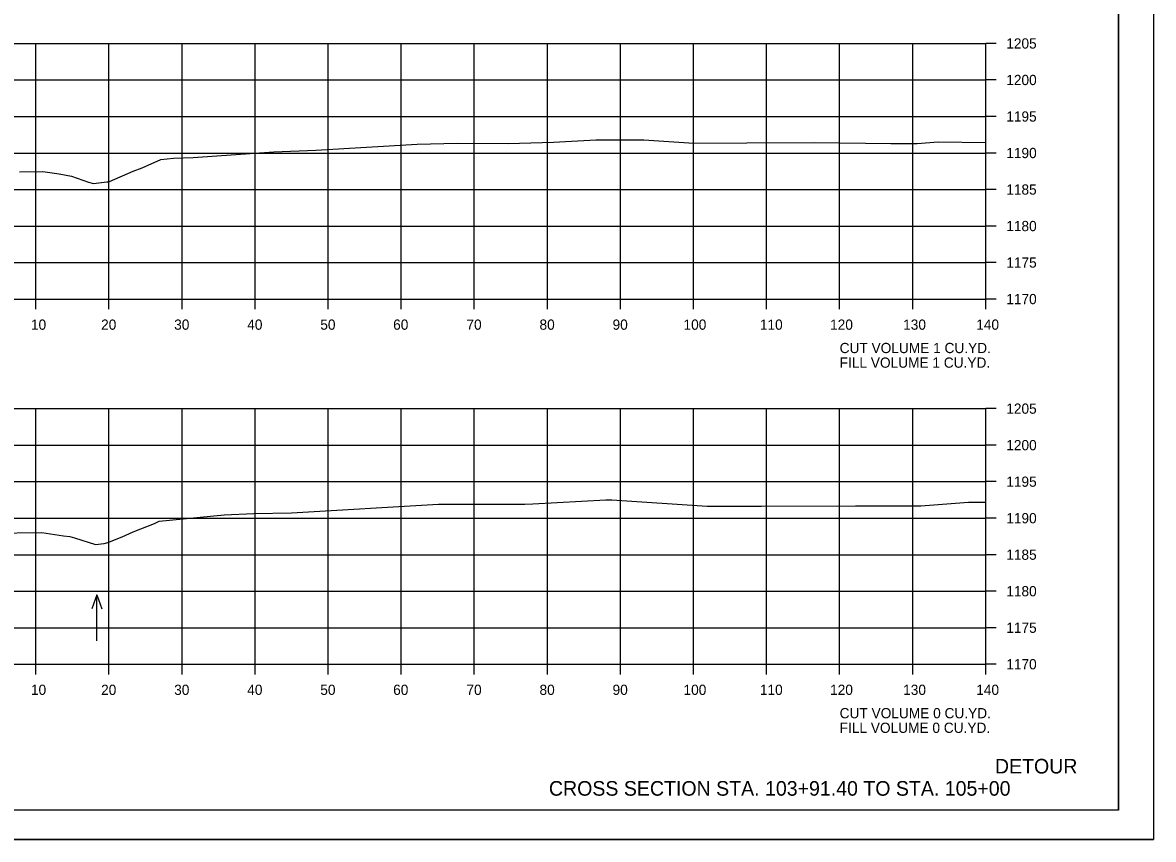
# Model space of a CAD drawing. Extents: x 1368971 to 1374497, y 378717 to 381839.
# Drawn here: x 1372417.1 to 1372571.8, y 380690 to 380801.8 of the extents above; entities that cross this region are included whole.
import ezdxf

# ---------------------------------------------------------------- set-up
doc = ezdxf.new("R2010")
doc.units = 0
for name, color, linetype in [('R_Axis', 7, 'Continuous'), ('R_Axis Annot', 7, 'Continuous'), ('R_Border', 7, 'Continuous'), ('R_Draft', 7, 'Continuous'), ('R_Exist Surface', 7, 'Continuous'), ('R_Grid', 7, 'Continuous'), ('R_No Plot', 7, 'Continuous'), ('R_Water Annot', 7, 'Continuous')]:
    doc.layers.add(name, color=color, linetype=linetype)

msp = doc.modelspace()

# ---------------------------------------------------------------- linework, layer by layer
at = {"layer": 'R_Axis'}
for p, q in [((1372548.91, 380763.98), (1372548.91, 380798.98)), ((1372550.31, 380798.98), (1372548.91, 380798.98)), ((1372550.31, 380793.98), (1372548.91, 380793.98)), ((1372550.31, 380788.98), (1372548.91, 380788.98)), ((1372550.31, 380783.98), (1372548.91, 380783.98)), ((1372550.31, 380778.98), (1372548.91, 380778.98)), ((1372550.31, 380773.98), (1372548.91, 380773.98)), ((1372550.31, 380768.98), (1372548.91, 380768.98)), ((1372268.91, 380763.98), (1372548.91, 380763.98)), ((1372418.91, 380762.58), (1372418.91, 380763.98)), ((1372428.91, 380762.58), (1372428.91, 380763.98)), ((1372438.91, 380762.58), (1372438.91, 380763.98)), ((1372448.91, 380762.58), (1372448.91, 380763.98)), ((1372458.91, 380762.58), (1372458.91, 380763.98)), ((1372468.91, 380762.58), (1372468.91, 380763.98)), ((1372478.91, 380762.58), (1372478.91, 380763.98)), ((1372488.91, 380762.58), (1372488.91, 380763.98)), ((1372498.91, 380762.58), (1372498.91, 380763.98)), ((1372508.91, 380762.58), (1372508.91, 380763.98)), ((1372518.91, 380762.58), (1372518.91, 380763.98)), ((1372528.91, 380762.58), (1372528.91, 380763.98)), ((1372538.91, 380762.58), (1372538.91, 380763.98)), ((1372548.91, 380762.58), (1372548.91, 380763.98)), ((1372550.31, 380763.98), (1372548.91, 380763.98)), ((1372548.91, 380713.98), (1372548.91, 380748.98)), ((1372550.31, 380748.98), (1372548.91, 380748.98)), ((1372550.31, 380743.98), (1372548.91, 380743.98)), ((1372550.31, 380738.98), (1372548.91, 380738.98)), ((1372550.31, 380733.98), (1372548.91, 380733.98)), ((1372550.31, 380728.98), (1372548.91, 380728.98)), ((1372550.31, 380723.98), (1372548.91, 380723.98)), ((1372550.31, 380718.98), (1372548.91, 380718.98)), ((1372268.91, 380713.98), (1372548.91, 380713.98)), ((1372418.91, 380712.58), (1372418.91, 380713.98)), ((1372428.91, 380712.58), (1372428.91, 380713.98)), ((1372438.91, 380712.58), (1372438.91, 380713.98)), ((1372448.91, 380712.58), (1372448.91, 380713.98)), ((1372458.91, 380712.58), (1372458.91, 380713.98)), ((1372468.91, 380712.58), (1372468.91, 380713.98)), ((1372478.91, 380712.58), (1372478.91, 380713.98)), ((1372488.91, 380712.58), (1372488.91, 380713.98)), ((1372498.91, 380712.58), (1372498.91, 380713.98)), ((1372508.91, 380712.58), (1372508.91, 380713.98)), ((1372518.91, 380712.58), (1372518.91, 380713.98)), ((1372528.91, 380712.58), (1372528.91, 380713.98)), ((1372538.91, 380712.58), (1372538.91, 380713.98)), ((1372548.91, 380712.58), (1372548.91, 380713.98)), ((1372550.31, 380713.98), (1372548.91, 380713.98))]:
    msp.add_line(p, q, dxfattribs=at)
at = {"layer": 'R_Border'}
for q in [(1372567.09, 380899.44), (1372250.91, 380693.98)]:
    msp.add_line((1372567.09, 380693.98), q, dxfattribs=at)
at = {"layer": 'R_Exist Surface'}
for points in [[(1372416.67, 380781.41), (1372419.84, 380781.45), (1372422.07, 380781.12), (1372423.76, 380780.81), (1372426.12, 380780), (1372426.79, 380779.79), (1372428.6, 380780.01), (1372428.86, 380780.04), (1372428.98, 380780.1), (1372432.23, 380781.47), (1372433.43, 380781.96), (1372436, 380783.08), (1372437.72, 380783.25), (1372440.41, 380783.37), (1372451.45, 380784.15), (1372457.2, 380784.37), (1372471.07, 380785.18), (1372476.58, 380785.33), (1372483.53, 380785.3), (1372489.76, 380785.47), (1372495.56, 380785.77), (1372502.13, 380785.8), (1372508.97, 380785.34), (1372516.2, 380785.38), (1372525.47, 380785.41), (1372535.9, 380785.27), (1372539.52, 380785.28), (1372542.38, 380785.49), (1372548.91, 380785.4)], [(1372412.88, 380731.92), (1372419.7, 380732.02), (1372422.7, 380731.57), (1372423.54, 380731.47), (1372424.18, 380731.29), (1372427.07, 380730.38), (1372428.25, 380730.53), (1372428.73, 380730.64), (1372430.71, 380731.44), (1372432.23, 380732.09), (1372435.13, 380733.26), (1372435.78, 380733.55), (1372444.66, 380734.45), (1372448.75, 380734.63), (1372453.87, 380734.71), (1372474.01, 380735.9), (1372474.82, 380735.91), (1372485.82, 380735.9), (1372486.91, 380735.96), (1372496.92, 380736.5), (1372497.72, 380736.48), (1372510.76, 380735.62), (1372510.97, 380735.62), (1372518.22, 380735.64), (1372531.08, 380735.69), (1372531.87, 380735.68), (1372540.02, 380735.69), (1372546.54, 380736.17), (1372548.4, 380736.15), (1372548.91, 380736.15)]]:
    msp.add_lwpolyline(points, dxfattribs=at)
at = {"layer": 'R_Grid'}
for p, q in [((1372268.91, 380798.98), (1372548.91, 380798.98)), ((1372418.91, 380763.98), (1372418.91, 380798.98)), ((1372428.91, 380763.98), (1372428.91, 380798.98)), ((1372438.91, 380763.98), (1372438.91, 380798.98)), ((1372448.91, 380763.98), (1372448.91, 380798.98)), ((1372458.91, 380763.98), (1372458.91, 380798.98)), ((1372468.91, 380763.98), (1372468.91, 380798.98)), ((1372478.91, 380763.98), (1372478.91, 380798.98)), ((1372488.91, 380763.98), (1372488.91, 380798.98)), ((1372498.91, 380763.98), (1372498.91, 380798.98)), ((1372508.91, 380763.98), (1372508.91, 380798.98)), ((1372518.91, 380763.98), (1372518.91, 380798.98)), ((1372528.91, 380763.98), (1372528.91, 380798.98)), ((1372538.91, 380763.98), (1372538.91, 380798.98)), ((1372548.91, 380763.98), (1372548.91, 380798.98)), ((1372268.91, 380793.98), (1372548.91, 380793.98)), ((1372268.91, 380788.98), (1372548.91, 380788.98)), ((1372268.91, 380783.98), (1372548.91, 380783.98)), ((1372268.91, 380778.98), (1372548.91, 380778.98)), ((1372268.91, 380773.98), (1372548.91, 380773.98)), ((1372268.91, 380768.98), (1372548.91, 380768.98)), ((1372268.91, 380763.98), (1372548.91, 380763.98)), ((1372268.91, 380748.98), (1372548.91, 380748.98)), ((1372418.91, 380713.98), (1372418.91, 380748.98)), ((1372428.91, 380713.98), (1372428.91, 380748.98)), ((1372438.91, 380713.98), (1372438.91, 380748.98)), ((1372448.91, 380713.98), (1372448.91, 380748.98)), ((1372458.91, 380713.98), (1372458.91, 380748.98)), ((1372468.91, 380713.98), (1372468.91, 380748.98)), ((1372478.91, 380713.98), (1372478.91, 380748.98)), ((1372488.91, 380713.98), (1372488.91, 380748.98)), ((1372498.91, 380713.98), (1372498.91, 380748.98)), ((1372508.91, 380713.98), (1372508.91, 380748.98)), ((1372518.91, 380713.98), (1372518.91, 380748.98)), ((1372528.91, 380713.98), (1372528.91, 380748.98)), ((1372538.91, 380713.98), (1372538.91, 380748.98)), ((1372548.91, 380713.98), (1372548.91, 380748.98)), ((1372268.91, 380743.98), (1372548.91, 380743.98)), ((1372268.91, 380738.98), (1372548.91, 380738.98)), ((1372268.91, 380733.98), (1372548.91, 380733.98)), ((1372268.91, 380728.98), (1372548.91, 380728.98)), ((1372268.91, 380723.98), (1372548.91, 380723.98)), ((1372268.91, 380718.98), (1372548.91, 380718.98)), ((1372268.91, 380713.98), (1372548.91, 380713.98))]:
    msp.add_line(p, q, dxfattribs=at)
at = {"layer": 'R_No Plot'}
msp.add_line((1372238.51, 380690), (1372571.85, 380690), dxfattribs=at)
for points in [[(1372238.51, 380903.33), (1372571.85, 380903.33), (1372571.85, 380690), (1372238.51, 380690)], [(1372484.83, 380899.44), (1372484.83, 380889.56), (1372520.57, 380889.56), (1372520.57, 380886.64), (1372543.77, 380886.64), (1372543.77, 380863.43), (1372567.09, 380863.43), (1372567.09, 380693.98), (1372250.91, 380693.98), (1372250.91, 380899.44)]]:
    msp.add_lwpolyline(points, close=True, dxfattribs=at)
at = {"layer": 'R_Water Annot'}
for p, q in [((1372427.25, 380723.47), (1372426.55, 380721.55)), ((1372427.25, 380717.19), (1372427.25, 380723.47)), ((1372427.25, 380723.47), (1372427.95, 380721.55))]:
    msp.add_line(p, q, dxfattribs=at)

# ---------------------------------------------------------------- texts
at = {"layer": 'R_Axis Annot'}
for s, p in [('1205', (1372551.71, 380798.28)), ('1200', (1372551.71, 380793.28)), ('1195', (1372551.71, 380788.28)), ('1190', (1372551.71, 380783.28)), ('1185', (1372551.71, 380778.28)), ('1180', (1372551.71, 380773.28)), ('1175', (1372551.71, 380768.28)), ('1170', (1372551.71, 380763.28)), ('10', (1372418.23, 380759.78)), ('20', (1372427.83, 380759.78)), ('30', (1372437.83, 380759.78)), ('40', (1372447.83, 380759.78)), ('50', (1372457.83, 380759.78)), ('60', (1372467.8, 380759.78)), ('70', (1372477.83, 380759.78)), ('80', (1372487.83, 380759.78)), ('90', (1372497.83, 380759.78)), ('100', (1372507.54, 380759.78)), ('110', (1372517.99, 380759.78)), ('120', (1372527.6, 380759.78)), ('130', (1372537.6, 380759.78)), ('140', (1372547.6, 380759.78)), ('CUT VOLUME 1 CU.YD.', (1372528.91, 380756.58)), ('FILL VOLUME 1 CU.YD.', (1372528.91, 380754.58)), ('1205', (1372551.71, 380748.28)), ('1200', (1372551.71, 380743.28)), ('1195', (1372551.71, 380738.28)), ('1190', (1372551.71, 380733.28)), ('1185', (1372551.71, 380728.28)), ('1180', (1372551.71, 380723.28)), ('1175', (1372551.71, 380718.28)), ('1170', (1372551.71, 380713.28)), ('10', (1372418.23, 380709.78)), ('20', (1372427.83, 380709.78)), ('30', (1372437.83, 380709.78)), ('40', (1372447.83, 380709.78)), ('50', (1372457.83, 380709.78)), ('60', (1372467.8, 380709.78)), ('70', (1372477.83, 380709.78)), ('80', (1372487.83, 380709.78)), ('90', (1372497.83, 380709.78)), ('100', (1372507.54, 380709.78)), ('110', (1372517.99, 380709.78)), ('120', (1372527.6, 380709.78)), ('130', (1372537.6, 380709.78)), ('140', (1372547.6, 380709.78)), ('CUT VOLUME 0 CU.YD.', (1372528.91, 380706.58)), ('FILL VOLUME 0 CU.YD.', (1372528.91, 380704.58))]:
    msp.add_text(s, height=1.4, dxfattribs=at).set_placement(p)
at = {"layer": 'R_Draft'}
for s, p in [('DETOUR', (1372550.16, 380699.02)), ('CROSS SECTION STA. 103+91.40 TO STA. 105+00', (1372489.12, 380695.98))]:
    msp.add_text(s, height=2, dxfattribs=at).set_placement(p)

doc.saveas('drawing.dxf')
